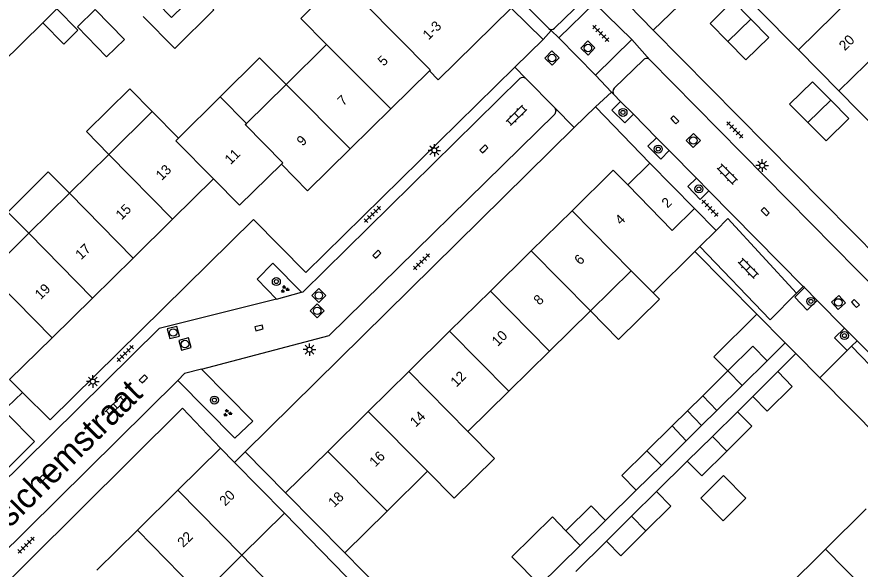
# Model space of a CAD drawing. Extents: x 128000 to 131008, y 398996 to 402500.
# Drawn here: x 129679.1 to 129763.7, y 399109.8 to 399165.2 of the extents above; entities that cross this region are included whole.
import ezdxf

# ---------------------------------------------------------------- set-up
doc = ezdxf.new("R2010")
doc.units = 0
for name, color, linetype in [('gg-afsc-erfafscheiding', 7, 'Continuous'), ('gg-afsc-muur', 7, 'Continuous'), ('gg-anno-huisnummerreeks BGT', 7, 'Continuous'), ('gg-anno-openbare ruimte label', 7, 'Continuous'), ('gg-bbg-bijgebouw', 7, 'Continuous'), ('gg-bbg-gedigitaliseerde bebouwing', 7, 'Continuous'), ('gg-bbg-gedigitaliseerde bijgebouw', 7, 'Continuous'), ('gg-bbg-hoofdgebouw', 7, 'Continuous'), ('gg-bbg-luifel en loopbrug', 7, 'Continuous'), ('gg-bbg-tussenscheiding', 7, 'Continuous'), ('gg-knt-verharding', 7, 'Continuous'), ('gt-grn-weggrens', 7, 'Continuous'), ('gt-symb-boom', 7, 'Continuous'), ('gt-symb-groenvak', 7, 'Continuous'), ('gt-symb-klinker verharding', 7, 'Continuous'), ('gt-symb-kolk', 7, 'Continuous'), ('gt-symb-lichtmast', 7, 'Continuous'), ('gt-symb-rioolschacht', 7, 'Continuous'), ('gt-symb-tegel verharding', 7, 'Continuous')]:
    doc.layers.add(name, color=color, linetype=linetype)

# ---------------------------------------------------------------- blocks, each defined once
blk = doc.blocks.new('gt0-BOOM')
at = {"layer": 'gt-symb-boom'}
for radius in [0.4, 0.2]:
    blk.add_circle((0, 0), radius, dxfattribs=at)
blk = doc.blocks.new('gt0-KOLK')
at = {"layer": 'gt-symb-kolk'}
blk.add_lwpolyline([(0, 0), (0.375, 0), (0.375, 0.4), (-0.375, 0.4), (-0.375, 0), (0, 0)], dxfattribs=at)
blk = doc.blocks.new('gt0-RS')
at = {"layer": 'gt-symb-rioolschacht'}
blk.add_lwpolyline([(-0.5, -0.5), (0.5, -0.5), (0.5, 0.5), (-0.5, 0.5)], close=True, dxfattribs=at)
blk.add_circle((0, 0), 0.375, dxfattribs=at)
blk = doc.blocks.new('gt0-KL1')
at = {"layer": 'gt-symb-klinker verharding'}
for p, q in [((-1.15, 0.3), (1.15, 0.3)), ((-1, -0.3), (-1, 0.3)), ((-0.5, 0.3), (-0.5, 0.45)), ((0, -0.3), (0, 0.3)), ((0.5, 0.3), (0.5, 0.45)), ((1, -0.3), (1, 0.3)), ((-1.15, -0.3), (1.15, -0.3)), ((-0.5, -0.45), (-0.5, -0.3)), ((0.5, -0.45), (0.5, -0.3))]:
    blk.add_line(p, q, dxfattribs=at)
blk = doc.blocks.new('gt0-LMAST')
at = {"layer": 'gt-symb-lichtmast'}
for p, q in [((-0.182, 0.173), (-0.447, 0.438)), ((-0.005, 0.246), (-0.005, 0.621)), ((0.172, 0.173), (0.437, 0.438)), ((-0.255, -0.004), (-0.63, -0.004)), ((-0.182, -0.181), (-0.447, -0.446)), ((-0.005, -0.254), (-0.005, -0.629)), ((0.437, -0.446), (0.172, -0.181)), ((0.245, -0.004), (0.62, -0.004))]:
    blk.add_line(p, q, dxfattribs=at)
blk.add_circle((-0.005, -0.004), 0.25, dxfattribs=at)
blk = doc.blocks.new('gt0-TEG1')
at = {"layer": 'gt-symb-tegel verharding'}
for p, q in [((-1.125, 0), (1.125, 0)), ((-0.9, -0.25), (-0.9, 0.25)), ((-0.45, -0.25), (-0.45, 0.25)), ((0, -0.25), (0, 0.25)), ((0.45, -0.25), (0.45, 0.25)), ((0.9, -0.25), (0.9, 0.25))]:
    blk.add_line(p, q, dxfattribs=at)
blk = doc.blocks.new('gt0-GRVAK')
at = {"layer": 'gt-symb-groenvak'}
for p, q in [((-0.11, 0.189), (-0.228, 0.24)), ((-0.182, 0.153), (0.088, 0.153)), ((-0.091, 0.211), (-0.156, 0.322)), ((-0.047, 0.214), (-0.047, 0.393)), ((-0.004, 0.211), (0.061, 0.322)), ((0.015, 0.189), (0.133, 0.24)), ((0.262, -0.052), (0.197, 0.059)), ((0.305, -0.049), (0.305, 0.13)), ((0.349, -0.052), (0.414, 0.059)), ((-0.245, -0.228), (-0.363, -0.177)), ((-0.318, -0.264), (-0.047, -0.264)), ((-0.226, -0.206), (-0.291, -0.095)), ((-0.183, -0.203), (-0.183, -0.024)), ((-0.139, -0.206), (-0.074, -0.095)), ((-0.12, -0.228), (-0.002, -0.177)), ((0.243, -0.074), (0.125, -0.023)), ((0.17, -0.11), (0.441, -0.11)), ((0.368, -0.074), (0.486, -0.023))]:
    blk.add_line(p, q, dxfattribs=at)

msp = doc.modelspace()

# ---------------------------------------------------------------- linework, layer by layer
at = {"layer": 'gg-afsc-erfafscheiding'}
for p, q in [((129681.676, 399164.56), (129677.55, 399160.49)), ((129752.89, 399127.1), (129751.34, 399125.57)), ((129746.32, 399120.61), (129743.22, 399117.57)), ((129741.19, 399117.7), (129738.11, 399114.66)), ((129705.923, 399115.383), (129714.505, 399106.61)), ((129738.2, 399112.6), (129735.13, 399109.56)), ((129721.79, 399101.43), (129711.97, 399111.43))]:
    msp.add_line(p, q, dxfattribs=at)
at = {"layer": 'gg-afsc-muur'}
for p, q in [((129747.073, 399141.634), (129753.308, 399135.34)), ((129757.207, 399131.4), (129755.39, 399129.59)), ((129759.617, 399128.959), (129757.207, 399131.4)), ((129759.617, 399128.959), (129768.144, 399120.32))]:
    msp.add_line(p, q, dxfattribs=at)
at = {"layer": 'gg-bbg-bijgebouw'}
for p, q in [((129754.33, 399130.68), (129752.9, 399132.15)), ((129752.89, 399127.1), (129755.39, 399129.59))]:
    msp.add_line(p, q, dxfattribs=at)
for points in [[(129750.4, 399162.67), (129748.6, 399164.5), (129750.89, 399166.76), (129752.695, 399164.925)], [(129750.4, 399162.67), (129752.2, 399160.84), (129754.5, 399163.09), (129752.695, 399164.925)], [(129758.405, 399154.55), (129756.58, 399156.39), (129758.89, 399158.64), (129760.7, 399156.805)], [(129758.405, 399154.55), (129760.23, 399152.71), (129762.51, 399154.97), (129760.7, 399156.805)], [(129755.39, 399129.59), (129756.85, 399128.1), (129754.34, 399125.63), (129752.89, 399127.1)]]:
    msp.add_lwpolyline(points, dxfattribs=at)
at = {"layer": 'gg-bbg-gedigitaliseerde bebouwing'}
for p, q in [((129710.147, 399162.379), (129706.084, 399158.381)), ((129706.084, 399158.381), (129702.1, 399154.46)), ((129699.47, 399157.13), (129695.3, 399153)), ((129702.1, 399154.46), (129699.47, 399157.13)), ((129692.66, 399155.67), (129688.31, 399151.371)), ((129695.3, 399153), (129692.66, 399155.67)), ((129688.31, 399151.371), (129684.356, 399147.463)), ((129684.356, 399147.463), (129680.301, 399143.454)), ((129680.301, 399143.454), (129676.252, 399139.452)), ((129701.656, 399111.177), (129705.923, 399115.383)), ((129697.592, 399107.173), (129701.656, 399111.177))]:
    msp.add_line(p, q, dxfattribs=at)
for points in [[(129710.147, 399162.379), (129707.548, 399164.997), (129711.507, 399168.926), (129713.974, 399166.443)], [(129724.322, 399123.588), (129726.987, 399120.879), (129722.944, 399116.901), (129720.279, 399119.61)]]:
    msp.add_lwpolyline(points, dxfattribs=at)
at = {"layer": 'gg-bbg-gedigitaliseerde bijgebouw'}
for p, q in [((129752.9, 399132.15), (129750.381, 399129.661)), ((129751.818, 399128.203), (129754.33, 399130.68)), ((129750.381, 399129.661), (129747.86, 399127.17)), ((129749.28, 399125.7), (129751.818, 399128.203)), ((129747.86, 399127.17), (129749.28, 399125.7)), ((129751.34, 399125.57), (129748.83, 399123.09)), ((129742.275, 399121.66), (129744.79, 399124.14)), ((129744.79, 399124.14), (129746.22, 399122.66)), ((129746.22, 399122.66), (129743.719, 399120.194)), ((129748.83, 399123.09), (129746.32, 399120.61)), ((129741.19, 399117.7), (129743.719, 399120.194)), ((129743.22, 399117.57), (129740.71, 399115.085)), ((129740.71, 399115.085), (129738.2, 399112.6)), ((129735.588, 399112.174), (129738.11, 399114.66)), ((129731.532, 399108.173), (129735.588, 399112.174))]:
    msp.add_line(p, q, dxfattribs=at)
for points in [[(129693.17, 399166.56), (129694.59, 399165.08), (129697.128, 399167.583)], [(129685.16, 399164.149), (129688.091, 399161.141), (129689.882, 399162.885), (129686.951, 399165.893), (129685.16, 399164.149)], [(129750.28, 399121.62), (129752.8, 399124.11), (129751.34, 399125.57)], [(129742.275, 399121.66), (129739.74, 399119.16), (129741.19, 399117.7)], [(129746.32, 399120.61), (129747.76, 399119.13), (129750.28, 399121.62)], [(129742.165, 399113.615), (129744.68, 399116.1), (129743.22, 399117.57)], [(129738.11, 399114.66), (129736.67, 399116.12), (129734.15, 399113.635)], [(129734.15, 399113.635), (129732.786, 399115.022), (129728.725, 399111.026), (129731.532, 399108.173)], [(129738.2, 399112.6), (129739.65, 399111.13), (129742.165, 399113.615)]]:
    msp.add_lwpolyline(points, dxfattribs=at)
at = {"layer": 'gg-bbg-hoofdgebouw'}
for p, q in [((129757.457, 399161.835), (129753.404, 399165.948)), ((129761.511, 399157.723), (129757.457, 399161.835)), ((129716.572, 399155.93), (129720.45, 399159.75)), ((129765.564, 399153.611), (129761.511, 399157.723)), ((129712.51, 399151.93), (129716.572, 399155.93)), ((129742.57, 399150.5), (129740.34, 399148.31)), ((129747.04, 399145.95), (129742.57, 399150.5)), ((129701.42, 399146.26), (129705.628, 399150.401)), ((129694.71, 399144.872), (129698.8, 399148.9)), ((129698.8, 399148.9), (129701.42, 399146.26)), ((129734.762, 399145.724), (129730.67, 399141.693)), ((129749.2, 399143.75), (129747.04, 399145.95)), ((129690.751, 399140.973), (129694.71, 399144.872)), ((129749.2, 399143.75), (129747.566, 399142.124)), ((129747.566, 399142.124), (129747.073, 399141.634)), ((129730.67, 399141.693), (129726.578, 399137.662)), ((129747.073, 399141.634), (129742.905, 399137.486)), ((129686.684, 399136.967), (129690.751, 399140.973)), ((129736.603, 399135.676), (129740.696, 399139.706)), ((129742.905, 399137.486), (129740.696, 399139.706)), ((129682.624, 399132.969), (129686.684, 399136.967)), ((129726.578, 399137.662), (129722.486, 399133.631)), ((129732.509, 399131.647), (129736.603, 399135.676)), ((129722.486, 399133.631), (129718.394, 399129.6)), ((129678.363, 399128.787), (129682.624, 399132.969)), ((129728.416, 399127.618), (129732.509, 399131.647)), ((129718.394, 399129.6), (129714.318, 399125.585)), ((129724.322, 399123.588), (129728.416, 399127.618)), ((129710.256, 399121.584), (129714.318, 399125.585)), ((129699.51, 399121.9), (129695.233, 399117.691)), ((129699.51, 399121.9), (129700.908, 399120.479)), ((129706.04, 399117.43), (129710.256, 399121.584)), ((129700.908, 399120.479), (129705.923, 399115.383)), ((129716.218, 399115.611), (129720.279, 399119.61)), ((129695.233, 399117.691), (129691.171, 399113.694)), ((129711.97, 399111.43), (129706.04, 399117.43)), ((129764.266, 399115.825), (129760.166, 399111.777)), ((129716.218, 399115.611), (129711.97, 399111.43)), ((129691.171, 399113.694), (129687.109, 399109.696)), ((129760.166, 399111.777), (129756.066, 399107.728))]:
    msp.add_line(p, q, dxfattribs=at)
for points in [[(129728.66, 399166.03), (129721.35, 399158.83), (129720.45, 399159.75)], [(129705.628, 399150.401), (129708.246, 399147.729), (129712.51, 399151.93)], [(129740.34, 399148.31), (129738.88, 399149.78), (129734.762, 399145.724)]]:
    msp.add_lwpolyline(points, dxfattribs=at)
at = {"layer": 'gg-bbg-luifel en loopbrug'}
for p, q in [((129683.1, 399165.964), (129681.676, 399164.56)), ((129678.186, 399145.59), (129680.301, 399143.454)), ((129753.308, 399135.34), (129756.139, 399132.482)), ((129756.139, 399132.482), (129754.33, 399130.68)), ((129747.86, 399127.17), (129746.325, 399125.655)), ((129746.325, 399125.655), (129744.79, 399124.14)), ((129747.75, 399124.18), (129746.325, 399125.655)), ((129747.75, 399124.18), (129749.28, 399125.7)), ((129746.22, 399122.66), (129747.75, 399124.18))]:
    msp.add_line(p, q, dxfattribs=at)
for points in [[(129691.768, 399165.183), (129694.928, 399161.979), (129698.845, 399165.843), (129697.128, 399167.583)], [(129683.1, 399165.964), (129685.209, 399163.826), (129683.785, 399162.422), (129681.676, 399164.56)], [(129699.47, 399157.13), (129703.426, 399161.058), (129706.084, 399158.381)], [(129688.31, 399151.371), (129686.058, 399153.645), (129690.404, 399157.948), (129692.66, 399155.67)], [(129678.186, 399145.59), (129682.237, 399149.602), (129684.356, 399147.463)], [(129736.603, 399135.676), (129739.406, 399132.823), (129743.518, 399136.862), (129742.905, 399137.486)], [(129750.381, 399129.661), (129748.979, 399131.088), (129753.308, 399135.34)], [(129749.952, 399119.165), (129752.203, 399116.89), (129749.929, 399114.639), (129747.678, 399116.914), (129749.952, 399119.165)], [(129701.656, 399111.177), (129704.435, 399108.3), (129700.332, 399104.336), (129697.592, 399107.173)]]:
    msp.add_lwpolyline(points, dxfattribs=at)
at = {"layer": 'gg-bbg-tussenscheiding'}
for p, q in [((129757.457, 399161.835), (129762.992, 399167.291)), ((129750.4, 399162.67), (129752.695, 399164.925)), ((129761.511, 399157.723), (129767.048, 399163.181)), ((129710.147, 399162.379), (129716.572, 399155.93)), ((129706.084, 399158.381), (129712.51, 399151.93)), ((129758.405, 399154.55), (129760.7, 399156.805)), ((129694.71, 399144.872), (129688.31, 399151.371)), ((129684.356, 399147.463), (129690.751, 399140.973)), ((129734.762, 399145.724), (129740.696, 399139.706)), ((129680.301, 399143.454), (129686.684, 399136.967)), ((129730.67, 399141.693), (129736.603, 399135.676)), ((129676.252, 399139.452), (129682.624, 399132.969)), ((129726.578, 399137.662), (129732.509, 399131.647)), ((129722.486, 399133.631), (129728.416, 399127.618)), ((129718.394, 399129.6), (129724.322, 399123.588)), ((129750.381, 399129.661), (129751.818, 399128.203)), ((129714.318, 399125.585), (129720.279, 399119.61)), ((129748.83, 399123.09), (129750.28, 399121.62)), ((129710.256, 399121.584), (129716.218, 399115.611)), ((129742.275, 399121.66), (129743.719, 399120.194)), ((129695.233, 399117.691), (129701.656, 399111.177)), ((129740.71, 399115.085), (129742.165, 399113.615)), ((129697.592, 399107.173), (129691.171, 399113.694)), ((129735.588, 399112.174), (129734.15, 399113.635)), ((129766.107, 399105.787), (129760.166, 399111.777))]:
    msp.add_line(p, q, dxfattribs=at)
for points in [[(129713.974, 399166.443), (129720.548, 399159.846), (129720.45, 399159.75)], [(129705.628, 399150.401), (129705.76, 399150.531), (129701.988, 399154.349), (129702.1, 399154.46)], [(129695.3, 399153), (129695.026, 399152.73), (129698.8, 399148.9)], [(129740.34, 399148.31), (129744.789, 399143.735), (129747.04, 399145.95)]]:
    msp.add_lwpolyline(points, dxfattribs=at)
at = {"layer": 'gg-knt-verharding'}
for p, q in [((129732.434, 399163.971), (129721.198, 399175.369)), ((129742.91, 399163.83), (129749.35, 399170.06)), ((129735.95, 399166.91), (129733.009, 399164.01)), ((129728.66, 399166.03), (129731.86, 399162.89)), ((129737.023, 399166.529), (129733.438, 399163.057)), ((129740.75, 399162.892), (129737.023, 399166.529)), ((129775.43, 399130.89), (129742.91, 399163.83)), ((129731.86, 399162.89), (129729.015, 399160.094)), ((129733.438, 399163.057), (129737.114, 399159.318)), ((129737.114, 399159.318), (129740.75, 399162.892)), ((129738.99, 399157.99), (129741.93, 399160.84)), ((129742.559, 399160.85), (129773.722, 399129.208)), ((129730.13, 399158.96), (129733.02, 399156.05)), ((129739.631, 399156.68), (129738.96, 399157.36)), ((129740.909, 399155.386), (129739.631, 399156.68)), ((129734.985, 399154.056), (129737.1, 399156.14)), ((129737.1, 399156.14), (129742.57, 399150.5)), ((129743.228, 399153.037), (129740.909, 399155.386)), ((129701.981, 399121.537), (129734.985, 399154.056)), ((129744.502, 399151.746), (129743.228, 399153.037)), ((129747.239, 399148.975), (129744.502, 399151.746)), ((129748.491, 399147.707), (129747.239, 399148.975)), ((129757.952, 399138.123), (129748.491, 399147.707)), ((129758.063, 399138.011), (129757.952, 399138.123)), ((129759.339, 399136.718), (129758.063, 399138.011)), ((129705.132, 399136.864), (129707.627, 399137.541)), ((129705.132, 399136.864), (129693.35, 399133.9)), ((129762.068, 399133.954), (129759.339, 399136.718)), ((129663.59, 399104.55), (129693.35, 399133.9)), ((129763.34, 399132.665), (129762.068, 399133.954)), ((129697.611, 399129.833), (129710.42, 399133.2)), ((129762.793, 399132.125), (129762.359, 399131.692)), ((129763.34, 399132.665), (129762.793, 399132.125)), ((129771.319, 399123.317), (129762.793, 399132.125)), ((129771.967, 399123.927), (129763.34, 399132.665)), ((129762.359, 399131.692), (129759.617, 399128.959)), ((129695.226, 399128.697), (129667.099, 399100.94)), ((129679.659, 399127.5), (129678.363, 399128.787)), ((129706.04, 399117.43), (129701.981, 399121.537))]:
    msp.add_line(p, q, dxfattribs=at)
for points in [[(129729.015, 399160.094), (129708.08, 399139.52), (129702.8, 399144.83), (129682.44, 399124.74), (129679.659, 399127.5)], [(129707.627, 399137.541), (129707.804, 399137.589), (129729.52, 399158.97)], [(129739.631, 399156.68), (129738.739, 399155.8), (129740.038, 399154.526), (129740.909, 399155.386)], [(129733.02, 399156.05), (129733.119, 399155.734), (129733.05, 399155.41), (129710.42, 399133.2)], [(129743.228, 399153.037), (129742.371, 399152.191), (129743.649, 399150.904), (129744.502, 399151.746)], [(129747.239, 399148.975), (129746.384, 399148.131), (129747.625, 399146.852), (129748.491, 399147.707)], [(129757.279, 399137.452), (129750.392, 399144.936), (129749.2, 399143.75)], [(129747.566, 399142.124), (129754.616, 399134.797), (129757.279, 399137.452)], [(129707.627, 399137.541), (129704.752, 399140.454), (129703.168, 399138.851), (129705.132, 399136.864)], [(129758.063, 399138.011), (129757.096, 399137.056), (129758.352, 399135.744), (129759.339, 399136.718)], [(129762.068, 399133.954), (129761.086, 399132.985), (129762.359, 399131.692)], [(129697.611, 399129.833), (129695.912, 399129.404), (129695.226, 399128.697)], [(129697.611, 399129.833), (129702.733, 399124.629), (129700.946, 399122.906), (129695.226, 399128.697)], [(129671.153, 399118.594), (129673.945, 399115.746), (129680.859, 399122.588), (129678.075, 399125.379), (129671.153, 399118.594)], [(129675.109, 399105.511), (129695.71, 399125.91), (129699.51, 399121.9)]]:
    msp.add_lwpolyline(points, dxfattribs=at)
for centre, radius, start, end in [((129732.699, 399164.317), 0.436, 232.50068, 315.25974), ((129742.249, 399160.546), 0.434, 44.44593, 137.37573), ((129729.819, 399158.618), 0.462, 47.74237, 130.37925), ((129739.309, 399157.659), 0.46, 133.98411, 220.56327)]:
    msp.add_arc(centre, radius, start, end, dxfattribs=at)
at = {"layer": 'gt-grn-weggrens'}
for p, q in [((129742.91, 399163.83), (129740.45, 399166.32)), ((129731.86, 399162.89), (129732.651, 399163.773)), ((129732.434, 399163.971), (129732.651, 399163.773)), ((129732.651, 399163.773), (129733.438, 399163.057)), ((129740.75, 399162.892), (129742.559, 399160.85)), ((129729.015, 399160.094), (129730.13, 399158.96)), ((129737.114, 399159.318), (129738.728, 399157.606)), ((129738.728, 399157.606), (129737.1, 399156.14)), ((129738.728, 399157.606), (129738.96, 399157.36)), ((129733.02, 399156.05), (129734.985, 399154.056)), ((129757.952, 399138.123), (129757.279, 399137.452)), ((129757.207, 399131.4), (129756.139, 399132.482)), ((129678.114, 399126.014), (129679.659, 399127.5)), ((129701.981, 399121.537), (129700.908, 399120.479))]:
    msp.add_line(p, q, dxfattribs=at)

# ---------------------------------------------------------------- block references
at = {"layer": 'gt-symb-boom'}
for p in [(129739.87, 399155.581), (129743.403, 399151.901), (129747.477, 399147.899), (129705.106, 399138.619), (129758.709, 399136.632), (129762.079, 399133.2), (129698.897, 399126.743)]:
    msp.add_blockref('gt0-BOOM', p, dxfattribs=at)
at = {"layer": 'gt-symb-groenvak'}
for p in [(129705.938, 399137.85), (129700.197, 399125.444)]:
    msp.add_blockref('gt0-GRVAK', p, dxfattribs=at)
at = {"layer": 'gt-symb-klinker verharding'}
for p, rotation in [((129729.2, 399155.269), 44.594803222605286), ((129750.322, 399149.375), -45.44539991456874), ((129752.431, 399139.944), -45.36442053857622), ((129688.96, 399126.141), 44.594803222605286)]:
    msp.add_blockref('gt0-KL1', p, dxfattribs=dict(at, rotation=rotation))
at = {"layer": 'gt-symb-kolk'}
for p, rotation in [((129744.915, 399154.698), -45.445399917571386), ((129726.057, 399151.772), 44.594803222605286), ((129753.995, 399145.486), -45.445399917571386), ((129715.332, 399141.21), 44.594803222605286), ((129763.034, 399136.281), -45.44539991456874), ((129703.424, 399133.775), 14.30027744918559), ((129691.911, 399128.712), 44.594803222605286), ((129681.72, 399118.686), 44.59480322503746)]:
    msp.add_blockref('gt0-KOLK', p, dxfattribs=dict(at, rotation=rotation))
at = {"layer": 'gt-symb-lichtmast'}
for p in [(129720.959, 399151.769), (129753.833, 399150.25), (129708.442, 399131.795), (129686.706, 399128.597)]:
    msp.add_blockref('gt0-LMAST', p, dxfattribs=at)
at = {"layer": 'gt-symb-rioolschacht'}
for p, rotation in [((129736.351, 399162.03), 136.45841765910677), ((129732.752, 399161.026), 136.45841765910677), ((129746.923, 399152.759), -45.08104065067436), ((129709.364, 399137.22), 44.432733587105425), ((129761.471, 399136.527), -47.31004222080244), ((129709.209, 399135.686), 44.432733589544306), ((129694.772, 399133.514), 14.481034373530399), ((129695.941, 399132.355), 14.481034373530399)]:
    msp.add_blockref('gt0-RS', p, dxfattribs=dict(at, rotation=rotation))
at = {"layer": 'gt-symb-tegel verharding'}
for p, rotation in [((129737.644, 399163.501), -45.405196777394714), ((129751.087, 399153.818), -45.364420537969), ((129714.745, 399145.365), 44.594803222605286), ((129748.589, 399145.964), -45.36442053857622), ((129719.664, 399140.6), 44.594803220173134), ((129689.954, 399131.41), 44.594803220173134), ((129680.015, 399112.195), 44.594803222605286)]:
    msp.add_blockref('gt0-TEG1', p, dxfattribs=dict(at, rotation=rotation))

# ---------------------------------------------------------------- texts
at = {"layer": 'gg-anno-huisnummerreeks BGT'}
for s, rotation, p in [('1-3', 44.6, (129720.374, 399162.781)), ('20', 44.6, (129762.117, 399161.698)), ('5', 44.6, (129715.869, 399160.151)), ('7', 44.6, (129711.822, 399156.165)), ('9', 44.6, (129707.733, 399152.137)), ('11', 44.5, (129700.513, 399150.278)), ('13', 44.6, (129693.604, 399148.694)), ('15', 44.6, (129689.579, 399144.73)), ('2', 44.5, (129744.331, 399145.922)), ('4', 44.6, (129739.66, 399144.232)), ('17', 44.6, (129685.537, 399140.749)), ('6', 44.6, (129735.581, 399140.214)), ('19', 44.6, (129681.477, 399136.75)), ('8', 44.6, (129731.489, 399136.183)), ('10', 44.6, (129727.305, 399132.061)), ('12', 44.6, (129723.165, 399127.982)), ('14', 44.6, (129719.096, 399123.973)), ('16', 44.6, (129715.029, 399119.968)), ('20', 44.5, (129699.987, 399116.055)), ('18', 44.6, (129710.899, 399115.899)), ('22', 44.5, (129695.768, 399111.903))]:
    msp.add_text(s, height=1, rotation=rotation, dxfattribs=at).set_placement(p)
at = {"layer": 'gg-anno-openbare ruimte label'}
msp.add_text('Beusichemstraat', height=2.5, rotation=44.8, dxfattribs=at).set_placement((129674.177, 399109.69))

doc.saveas('drawing.dxf')
